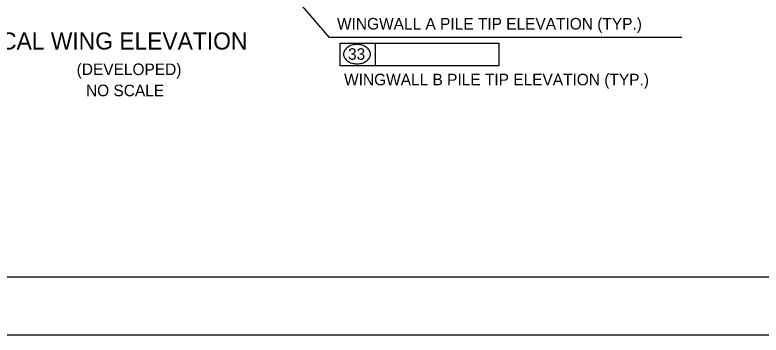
# Model space of a CAD drawing. Extents: x 635440 to 640306, y 296653 to 298484.
# Drawn here: x 639693.2 to 639886.9, y 296653.5 to 296736.5 of the extents above; entities that cross this region are included whole.
import ezdxf

# ---------------------------------------------------------------- set-up
doc = ezdxf.new("R2010")
doc.units = 0
for name, color, linetype in [('2', 7, 'Continuous'), ('4', 7, 'Continuous'), ('PLT-BNDY', 7, 'Continuous')]:
    doc.layers.add(name, color=color, linetype=linetype)

msp = doc.modelspace()

# ---------------------------------------------------------------- linework, layer by layer
at = {"layer": '2'}
msp.add_line((640102.46, 296668.46), (639316.46, 296668.46), dxfattribs=at)
at = {"layer": '4'}
for p, q in [((639766.7, 296739.98), (639774.7, 296730.71)), ((639774.7, 296730.71), (639866.32, 296730.71)), ((639777.64, 296729.18), (639818.85, 296729.18)), ((639777.64, 296723.27), (639777.64, 296729.18)), ((639786.81, 296723.27), (639786.81, 296729.18)), ((639818.85, 296729.18), (639818.85, 296723.27)), ((639818.85, 296723.27), (639777.64, 296723.27))]:
    msp.add_line(p, q, dxfattribs=at)
for centre, radius, start, end in [((639781.15, 296725.87), 2.76, 125.6316, 149.9767), ((639781.67, 296725.13), 3.66, 106.5358, 125.6316), ((639782.02, 296723.97), 4.87, 90, 106.5358), ((639782.02, 296723.97), 4.87, 73.4642, 90), ((639782.36, 296725.13), 3.66, 54.3684, 73.4642), ((639782.89, 296725.87), 2.76, 30.0233, 54.3684), ((639780.34, 296726.33), 1.83, 149.9767, 180), ((639780.34, 296726.33), 1.83, 180, 210.0233), ((639783.69, 296726.33), 1.83, 0, 30.0233), ((639783.69, 296726.33), 1.83, 329.9767, 0), ((639781.15, 296726.8), 2.76, 210.0233, 234.3684), ((639781.67, 296727.53), 3.66, 234.3684, 253.4642), ((639782.36, 296727.53), 3.66, 286.5358, 305.6316), ((639782.89, 296726.8), 2.76, 305.6316, 329.9767), ((639782.02, 296728.69), 4.87, 253.4642, 270), ((639782.02, 296728.69), 4.87, 270, 286.5358)]:
    msp.add_arc(centre, radius, start, end, dxfattribs=at)
at = {"layer": 'PLT-BNDY'}
msp.add_lwpolyline([(639276.46, 297247.46), (640117.46, 297247.46), (640117.46, 296653.46), (639276.46, 296653.46)], close=True, dxfattribs=at)

# ---------------------------------------------------------------- texts
at = {"layer": '4'}
for s, height, p in [('WINGWALL A PILE TIP ELEVATION (TYP.)', 3.0001, (639776.82, 296732.73)), ('TYPICAL WING ELEVATION', 4.4294, (639676.21, 296727.54)), ('33', 3, (639779.68, 296724.87)), ('(DEVELOPED)', 3.0001, (639709.24, 296720.91)), ('WINGWALL B PILE TIP ELEVATION (TYP.)', 3.0001, (639778.65, 296718.25)), ('NO SCALE', 3, (639711.66, 296715.42))]:
    msp.add_text(s, height=height, dxfattribs=at).set_placement(p)

doc.saveas('drawing.dxf')
